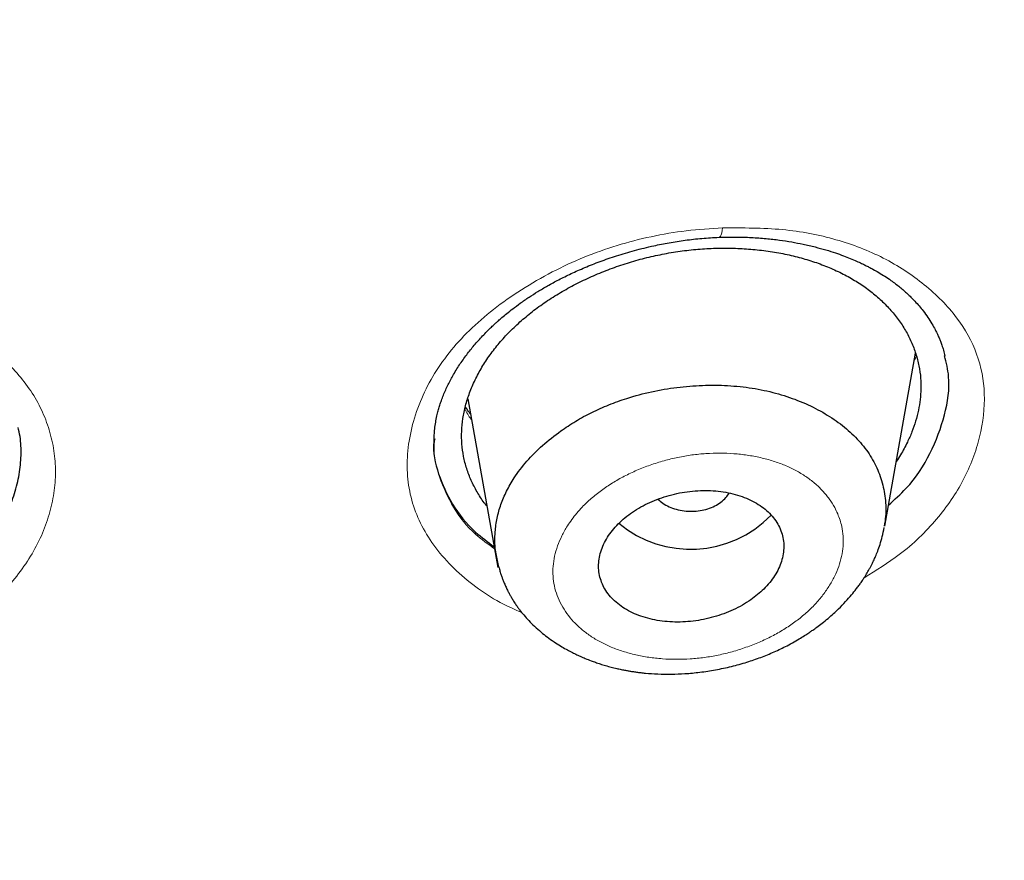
# Model space of a CAD drawing. Header units: millimetres. Extents: x 8 to 1023, y 12 to 832.
# Tile 774 of 968: x 666 to 675, y 765 to 773. Entities that reach past the tile are written whole.
import ezdxf

# ---------------------------------------------------------------- set-up
doc = ezdxf.new("R2010")
doc.units = ezdxf.units.MM

msp = doc.modelspace()

# ---------------------------------------------------------------- linework, layer by layer
at = {"color": 7, "linetype": 'Continuous', "lineweight": 30}
for p, q in [((674.1339, 767.9323), (674.4341, 769.6142)), ((674.4379, 769.6021), (674.4295, 769.5886)), ((670.0822, 769.172), (670.3747, 767.533)), ((669.7616, 768.7808), (669.7601, 768.7675))]:
    msp.add_line(p, q, dxfattribs=at)
at = {"color": 8, "linetype": 'Continuous', "lineweight": 0}
msp.add_line((674.4429, 769.5827), (674.422, 769.5467), dxfattribs=at)
at = {"color": 8, "linetype": 'Continuous', "lineweight": 0, "flags": 128}
msp.add_lwpolyline([(672.5589, 770.8304), (672.5547, 770.804), (672.5499, 770.7817), (672.5444, 770.7638), (672.5384, 770.7506), (672.5319, 770.7424), (672.5251, 770.7392), (672.5246, 770.7392)], dxfattribs=at)
at = {"color": 7, "linetype": 'Continuous', "lineweight": 30}
msp.add_arc((672.248, 768.8048), 1.0949, 230.38933, 315.69476, dxfattribs=at)
for points, knots in [([(638.967, 820.409), (639.8247, 820.4012), (641.5402, 820.3856), (644.1084, 820.2599), (646.6668, 820.0603), (649.2108, 819.78), (651.7358, 819.4216), (654.237, 818.9853), (656.8472, 818.4433), (659.5552, 817.7808), (662.3461, 816.9821), (665.0768, 816.0819), (667.7409, 815.0835), (670.3318, 813.9898), (672.7239, 812.8604), (674.9244, 811.7126), (676.9423, 810.5616), (678.8893, 809.3489), (680.7616, 808.0765), (682.5549, 806.7462), (684.2661, 805.3611), (685.8927, 803.924), (687.4318, 802.4377), (688.8809, 800.9052), (690.2373, 799.3293), (691.4985, 797.7128), (692.6617, 796.0585), (693.7243, 794.3695), (694.7367, 792.5529), (695.6762, 790.6065), (696.5184, 788.5296), (697.2148, 786.4249), (697.7642, 784.2977), (698.1649, 782.1534), (698.4035, 780.0999), (698.5028, 778.1438), (698.4845, 776.2893), (698.3541, 774.4372), (698.1125, 772.5909), (697.7609, 770.7538), (697.2999, 768.9292), (696.7308, 767.1206), (696.0542, 765.3313), (695.2712, 763.5647), (694.3828, 761.8242), (693.3898, 760.1134), (692.2942, 758.4354), (691.0988, 756.7932), (689.7346, 755.1005), (688.1849, 753.3686), (686.4332, 751.6113), (684.5619, 749.919), (682.5727, 748.2985), (680.4789, 746.7468), (678.9941, 745.7797), (678.2516, 745.2961)], [0, 0, 0, 0, 0.017859, 0.035717, 0.053574, 0.07143, 0.089287, 0.107143, 0.125, 0.145832, 0.166666, 0.1875, 0.208333, 0.229166, 0.249999, 0.267856, 0.285713, 0.303571, 0.321429, 0.339287, 0.357144, 0.375001, 0.392858, 0.410715, 0.428572, 0.446429, 0.464286, 0.482143, 0.500002, 0.520835, 0.541668, 0.562501, 0.583334, 0.604167, 0.624999, 0.642856, 0.660713, 0.678571, 0.696428, 0.714286, 0.732144, 0.750003, 0.76786, 0.785718, 0.803575, 0.821433, 0.839289, 0.857146, 0.875003, 0.895835, 0.916668, 0.9375, 0.958333, 0.979167, 1, 1, 1, 1]), ([(638.9669, 735.1093), (639.5741, 735.1132), (640.7872, 735.1212), (642.6033, 735.1855), (644.4132, 735.2881), (646.2167, 735.4326), (648.0136, 735.618), (649.8008, 735.8441), (651.5251, 736.1027), (653.1843, 736.3893), (654.7797, 736.7), (656.3607, 737.0433), (657.9272, 737.4192), (659.4791, 737.8275), (661.0664, 738.2825), (662.6833, 738.7869), (664.3237, 739.3436), (665.9352, 739.936), (667.5176, 740.5639), (669.071, 741.2272), (670.5972, 741.9265), (672.0528, 742.6406), (673.438, 743.3652), (674.7518, 744.0952), (676.0342, 744.8514), (677.2852, 745.6336), (678.5049, 746.4417), (679.7272, 747.2994), (680.9466, 748.2081), (682.1572, 749.1691), (683.3247, 750.1568), (684.4491, 751.1711), (685.5307, 752.2119), (686.5711, 753.281), (687.5404, 754.3457), (688.4398, 755.401), (689.2691, 756.4403), (690.0543, 757.4936), (690.7955, 758.561), (691.4929, 759.6424), (692.1651, 760.7694), (692.8074, 761.9423), (693.4141, 763.1614), (693.9672, 764.3936), (694.4669, 765.6393), (694.9133, 766.8984), (695.3067, 768.1722), (695.6369, 769.422), (695.9074, 770.6432), (696.122, 771.8304), (696.2885, 773.0191), (696.4071, 774.2093), (696.4775, 775.4011), (696.5007, 776.6284), (696.4716, 777.8901), (696.3847, 779.1849), (696.241, 780.4781), (696.0404, 781.77), (695.7828, 783.0608), (695.4687, 784.3489), (695.1098, 785.5949), (694.7123, 786.795), (694.2818, 787.9477), (693.8065, 789.0885), (693.2862, 790.2175), (692.721, 791.3347), (692.12, 792.4232), (691.486, 793.4831), (690.8218, 794.5142), (690.1176, 795.5324), (689.3734, 796.5377), (688.5892, 797.5301), (687.7648, 798.5097), (686.9035, 799.4729), (685.9943, 800.4319), (685.0379, 801.3832), (684.0312, 802.3266), (682.9885, 803.2477), (681.9097, 804.1464), (680.7947, 805.0227), (679.6619, 805.8628), (678.5139, 806.6673), (677.353, 807.4369), (676.1613, 808.184), (674.9387, 808.9086), (673.6852, 809.6107), (672.4006, 810.2901), (671.0911, 810.9437), (669.7405, 811.5799), (668.3513, 812.1954), (666.9196, 812.7898), (665.4662, 813.3538), (663.991, 813.8872), (662.4941, 814.3899), (661.0007, 814.8538), (659.5133, 815.2803), (658.034, 815.6707), (656.5384, 816.0319), (655.0267, 816.3638), (653.4988, 816.6662), (651.9548, 816.9393), (650.3993, 817.1822), (648.8124, 817.398), (647.1984, 817.5843), (645.5571, 817.7391), (643.9131, 817.8598), (642.2666, 817.9454), (640.6176, 817.999), (639.5173, 818.0057), (638.967, 818.009)], [0, 0, 0, 0, 0.010081, 0.020137, 0.030179, 0.040216, 0.050257, 0.060311, 0.070335, 0.079491, 0.088633, 0.097767, 0.1069, 0.116039, 0.125192, 0.135253, 0.145282, 0.155288, 0.16528, 0.175267, 0.185259, 0.195301, 0.204496, 0.213673, 0.222839, 0.232002, 0.241168, 0.250345, 0.260322, 0.270285, 0.280246, 0.290212, 0.300194, 0.310203, 0.320293, 0.329526, 0.338727, 0.347904, 0.357065, 0.366218, 0.375372, 0.385323, 0.395264, 0.405207, 0.415162, 0.425139, 0.435149, 0.445226, 0.454443, 0.463632, 0.472801, 0.481959, 0.491116, 0.500279, 0.510233, 0.520184, 0.530144, 0.540125, 0.550137, 0.560192, 0.570258, 0.579448, 0.588609, 0.59775, 0.60688, 0.616007, 0.625139, 0.633867, 0.642594, 0.651329, 0.660077, 0.668845, 0.677642, 0.686473, 0.695244, 0.704395, 0.713529, 0.722653, 0.731774, 0.740899, 0.750037, 0.758756, 0.767483, 0.776222, 0.78498, 0.793764, 0.802579, 0.811433, 0.820208, 0.829363, 0.838502, 0.847632, 0.856762, 0.865897, 0.875044, 0.883755, 0.89247, 0.901196, 0.909939, 0.918704, 0.927499, 0.936329, 0.945126, 0.954305, 0.963462, 0.972602, 0.981734, 0.990864, 1, 1, 1, 1]), ([(696.002, 776.4662), (695.9947, 775.965), (695.98, 774.9631), (695.861, 773.4625), (695.6708, 771.9655), (695.4025, 770.472), (695.0581, 768.9822), (694.6463, 767.5288), (694.1731, 766.1154), (693.6441, 764.7452), (693.0498, 763.3902), (692.3902, 762.0503), (691.6534, 760.7038), (690.8365, 759.3537), (689.9364, 758.0034), (688.9673, 756.6765), (687.929, 755.3728), (686.8217, 754.0933), (685.6712, 752.8652), (684.4846, 751.6905), (683.2684, 750.5701), (681.9992, 749.481), (680.6769, 748.4233), (679.2806, 747.3817), (677.8086, 746.3592), (676.2591, 745.3595), (674.6548, 744.3986), (672.9958, 743.4768), (671.2864, 742.597), (669.5682, 741.7786), (667.8504, 741.0217), (666.1375, 740.3241), (664.394, 739.6702), (662.6198, 739.0602), (660.7838, 738.4845), (658.8853, 737.9465), (656.9241, 737.4497), (654.9336, 737.004), (652.9137, 736.6095), (650.8678, 736.2673), (648.8439, 735.9841), (646.8512, 735.7574), (644.8954, 735.5844), (642.9365, 735.4606), (640.9747, 735.3858), (638.9675, 735.3597), (636.9174, 735.3857), (634.8275, 735.4677), (632.743, 735.6052), (630.6644, 735.7981), (628.5941, 736.0462), (626.5779, 736.3425), (624.6214, 736.6824), (622.7274, 737.0617), (620.857, 737.4869), (619.0102, 737.9577), (617.1441, 738.4863), (615.2636, 739.0754), (613.3744, 739.728), (611.5217, 740.4297), (609.7057, 741.1802), (607.9259, 741.9795), (606.2194, 742.8094), (604.5887, 743.6645), (603.0365, 744.5392), (601.5312, 745.4497), (600.0726, 746.3957), (598.6295, 747.3989), (597.2073, 748.4603), (595.8124, 749.5811), (594.4768, 750.7371), (593.2005, 751.9281), (591.9821, 753.1553), (590.8457, 754.3924), (589.7912, 755.6339), (588.8189, 756.8731), (587.909, 758.1332), (587.0612, 759.4142), (586.2599, 760.7421), (585.5103, 762.1155), (584.8181, 763.5329), (584.1993, 764.9653), (583.6538, 766.4127), (583.1805, 767.8781), (582.7877, 769.3322), (582.4726, 770.7709), (582.2317, 772.1876), (582.061, 773.6092), (581.9542, 775.0357), (581.941, 775.9887), (581.9344, 776.4658)], [0, 0, 0, 0, 0.011647, 0.023279, 0.034914, 0.046569, 0.058262, 0.069997, 0.081033, 0.092045, 0.103046, 0.114051, 0.125075, 0.136674, 0.148268, 0.159874, 0.171507, 0.183184, 0.194903, 0.205931, 0.216944, 0.227954, 0.238974, 0.250018, 0.2616, 0.2732, 0.284834, 0.296518, 0.308264, 0.319998, 0.330999, 0.341975, 0.352941, 0.363907, 0.374886, 0.386463, 0.398058, 0.409684, 0.421356, 0.433089, 0.444843, 0.455871, 0.466863, 0.477832, 0.488791, 0.499751, 0.51144, 0.523115, 0.53479, 0.54648, 0.558201, 0.569925, 0.580927, 0.591892, 0.602833, 0.61376, 0.624687, 0.6364, 0.648087, 0.659761, 0.671439, 0.683135, 0.694871, 0.705904, 0.716895, 0.727858, 0.738804, 0.749746, 0.761426, 0.773081, 0.784724, 0.796373, 0.808043, 0.819784, 0.830839, 0.841857, 0.852852, 0.863839, 0.87483, 0.886496, 0.898127, 0.909738, 0.921348, 0.932974, 0.944696, 0.955762, 0.96681, 0.977856, 0.988914, 1, 1, 1, 1]), ([(582.4446, 775.8051), (582.445, 775.7911), (582.4458, 775.7597), (582.4473, 775.709), (582.4492, 775.6493), (582.4515, 775.5807), (582.4542, 775.5046), (582.4574, 775.4212), (582.461, 775.3307), (582.4653, 775.232), (582.4703, 775.1261), (582.4812, 774.9074), (582.4997, 774.5974), (582.5289, 774.2013), (582.5599, 773.8431), (582.5931, 773.5063), (582.6277, 773.1898), (582.6654, 772.8762), (582.7114, 772.5254), (582.7679, 772.1322), (582.8372, 771.6951), (582.9039, 771.3114), (582.9649, 770.9836), (583.0169, 770.7179), (583.0699, 770.4587), (583.122, 770.2148), (583.1725, 769.9868), (583.2213, 769.7741), (583.2599, 769.6108), (583.2883, 769.4935), (583.3062, 769.4202), (583.3228, 769.3526), (583.3375, 769.2938), (583.3495, 769.2456), (583.3588, 769.2091), (583.3656, 769.1821), (583.3715, 769.1587), (583.3785, 769.1315), (583.3875, 769.0963), (583.3983, 769.0544), (583.4104, 769.0074), (583.4279, 768.9406), (583.4513, 768.8515), (583.4818, 768.7374), (583.5157, 768.6128), (583.5529, 768.4778), (583.5937, 768.3328), (583.6383, 768.1769), (583.6859, 768.0141), (583.735, 767.8493), (583.7844, 767.687), (583.8467, 767.4858), (583.9222, 767.2484), (584.011, 766.9775), (584.0978, 766.7204), (584.1822, 766.4768), (584.2647, 766.2447), (584.3469, 766.0189), (584.4296, 765.7964), (584.513, 765.5773), (584.5968, 765.3616), (584.681, 765.1493), (584.7665, 764.9381), (584.8547, 764.7244), (584.9473, 764.5043), (585.0461, 764.2746), (585.1511, 764.0351), (585.2483, 763.8185), (585.3359, 763.6266), (585.4124, 763.4613), (585.4917, 763.2924), (585.5725, 763.123), (585.654, 762.9542), (585.7342, 762.7906), (585.8121, 762.6339), (585.8858, 762.4873), (585.9552, 762.351), (586.0201, 762.2247), (586.0763, 762.1163), (586.1232, 762.0267), (586.16, 761.957), (586.191, 761.8984), (586.2202, 761.8434), (586.2521, 761.7838), (586.2924, 761.7085), (586.3416, 761.6175), (586.3994, 761.5113), (586.4631, 761.3952), (586.533, 761.2692), (586.6085, 761.1343), (586.6899, 760.9906), (586.777, 760.8384), (586.8707, 760.6768), (587.0082, 760.4423), (587.1881, 760.1419), (587.4089, 759.7828), (587.6286, 759.4347), (587.8207, 759.1376), (587.9845, 758.8892), (588.1195, 758.6873), (588.2524, 758.4914), (588.3815, 758.3034), (588.5056, 758.1251), (588.6243, 757.9565), (588.7374, 757.7976), (588.8448, 757.6484), (588.9462, 757.5088), (589.0422, 757.3779), (589.1366, 757.2502), (589.2335, 757.1202), (589.3366, 756.9832), (589.4522, 756.8309), (589.5813, 756.6626), (589.7249, 756.4777), (589.8777, 756.2834), (590.0397, 756.08), (590.2656, 755.8001), (590.5571, 755.4464), (590.8346, 755.1188), (591.0355, 754.8857), (591.1559, 754.7474), (591.2775, 754.6088), (591.4003, 754.4702), (591.5243, 754.3313), (591.6486, 754.1934), (591.7649, 754.0655), (591.8701, 753.9508), (591.9618, 753.8514), (592.0452, 753.7615), (592.1122, 753.6897), (592.1645, 753.6339), (592.2036, 753.5923), (592.2394, 753.5543), (592.2717, 753.52), (592.2997, 753.4905), (592.3218, 753.4672), (592.3394, 753.4485), (592.3567, 753.4303), (592.3781, 753.4078), (592.4054, 753.3792), (592.4402, 753.3427), (592.4829, 753.298), (592.5343, 753.2445), (592.5923, 753.1843), (592.6549, 753.1195), (592.7198, 753.0527), (592.7854, 752.9854), (592.8517, 752.9177), (592.9772, 752.7901), (593.1648, 752.6012), (593.4183, 752.35), (593.6808, 752.094), (593.9679, 751.8186), (594.277, 751.5274), (594.6055, 751.2241), (594.9341, 750.9263), (595.2628, 750.6342), (595.5912, 750.3478), (595.8811, 750.0995), (596.1289, 749.8905), (596.3313, 749.7217), (596.5238, 749.5629), (596.7062, 749.4139), (596.8673, 749.2836), (597.0081, 749.1707), (597.13, 749.0735), (597.2501, 748.9784), (597.3741, 748.8808), (597.5077, 748.7764), (597.6523, 748.6642), (597.808, 748.5443), (597.9749, 748.4169), (598.1532, 748.2819), (598.3418, 748.1405), (598.5384, 747.9946), (598.7388, 747.8473), (598.94, 747.7009), (599.2201, 747.4992), (599.5785, 747.2453), (600.0151, 746.9428), (600.4478, 746.6494), (600.8786, 746.3633), (601.3096, 746.083), (601.7418, 745.8076), (602.1632, 745.5445), (602.5746, 745.2926), (602.9799, 745.0491), (603.3952, 744.8041), (603.8235, 744.5564), (604.2651, 744.306), (604.6297, 744.1035), (604.9104, 743.9498), (605.0993, 743.8473), (605.2804, 743.7499), (605.4519, 743.6584), (605.6137, 743.5727), (605.7658, 743.4928), (605.9081, 743.4185), (606.0182, 743.3614), (606.0971, 743.3206), (606.1456, 743.2956), (606.1866, 743.2745), (606.2193, 743.2577), (606.2451, 743.2445), (606.2688, 743.2323), (606.2958, 743.2185), (606.3341, 743.199), (606.3852, 743.1729), (606.4499, 743.14), (606.5225, 743.1032), (606.6, 743.064), (606.7168, 743.0052), (606.8764, 742.9254), (607.0831, 742.823), (607.3039, 742.7146), (607.5389, 742.6005), (607.7865, 742.4816), (608.0422, 742.3602), (608.3002, 742.2392), (608.5563, 742.1205), (608.8624, 741.9803), (609.2166, 741.8205), (609.6173, 741.643), (610.0083, 741.473), (610.3901, 741.3099), (610.7661, 741.1522), (611.1402, 740.998), (611.6197, 740.8038), (612.2069, 740.572), (612.9043, 740.3058), (613.6236, 740.0406), (614.365, 739.7769), (615.1288, 739.5155), (615.8982, 739.2623), (616.6731, 739.0173), (617.4941, 738.7683), (618.3622, 738.517), (619.2779, 738.2653), (620.1995, 738.0252), (621.1268, 737.7966), (622.0594, 737.5796), (622.9971, 737.3742), (623.9132, 737.1859), (624.807, 737.0135), (625.6779, 736.8562), (626.5516, 736.7089), (627.4278, 736.5718), (628.3063, 736.4448), (629.1873, 736.3278), (630.0707, 736.2208), (630.9566, 736.1239), (631.8446, 736.037), (632.7345, 735.9603), (633.6259, 735.8939), (634.5018, 735.8388), (635.362, 735.7943), (636.2063, 735.7599), (637.0519, 735.7346), (637.899, 735.7185), (638.7918, 735.7112), (639.7291, 735.7144), (640.7097, 735.7301), (641.6884, 735.7581), (642.6654, 735.7983), (643.6407, 735.8507), (644.6145, 735.9153), (645.5595, 735.99), (646.4756, 736.0736), (647.3628, 736.1648), (648.2477, 736.2662), (649.13, 736.3775), (650.0098, 736.4988), (650.8873, 736.6302), (651.7624, 736.7717), (652.6349, 736.9234), (653.5043, 737.085), (654.3703, 737.2566), (655.2325, 737.4379), (656.0744, 737.6255), (656.8959, 737.8185), (657.6972, 738.0163), (658.4943, 738.2228), (659.2869, 738.4379), (660.1162, 738.6733), (660.9807, 738.9307), (661.8791, 739.2114), (662.7702, 739.5032), (663.6538, 739.806), (664.5299, 740.1199), (665.3982, 740.4447), (666.12, 740.7262), (666.7003, 740.9598), (667.1432, 741.1419), (667.5878, 741.3285), (668.0339, 741.5197), (668.4822, 741.7159), (668.9169, 741.9101), (669.34, 742.1029), (669.753, 742.2947), (670.072, 742.4457), (670.2956, 742.5528), (670.4216, 742.6135), (670.5482, 742.6749), (670.6755, 742.737), (670.8035, 742.7998), (670.931, 742.8627), (671.0548, 742.9242), (671.1782, 742.9858), (671.2972, 743.0456), (671.4102, 743.1026), (671.5088, 743.1526), (671.593, 743.1955), (671.6627, 743.2312), (671.716, 743.2585), (671.7578, 743.2799), (671.7942, 743.2987), (671.8353, 743.3199), (671.8837, 743.3449), (671.9413, 743.3747), (672.0137, 743.4123), (672.102, 743.4583), (672.2072, 743.5134), (672.3217, 743.5737), (672.4415, 743.6371), (672.6026, 743.7228), (672.8051, 743.8314), (673.0792, 743.9801), (673.3871, 744.1494), (673.7294, 744.3404), (674.0753, 744.5366), (674.4201, 744.7353), (674.7593, 744.934), (675.1122, 745.1438), (675.4776, 745.3647), (675.8541, 745.5964), (676.2208, 745.826), (676.5831, 746.0568), (676.9441, 746.2907), (677.3081, 746.5308), (677.6751, 746.7771), (678.0469, 747.0312), (678.3605, 747.2495), (678.6122, 747.4273), (678.7975, 747.5596), (678.9733, 747.6861), (679.139, 747.8064), (679.2948, 747.9204), (679.4407, 748.0281), (679.577, 748.1293), (679.6998, 748.2212), (679.8108, 748.3047), (679.9155, 748.3839), (680.023, 748.4656), (680.1372, 748.553), (680.2583, 748.6462), (680.3863, 748.7453), (680.5292, 748.8567), (680.6876, 748.9813), (680.8623, 749.1198), (681.0451, 749.2662), (681.2323, 749.4177), (681.4202, 749.5712), (681.6879, 749.7922), (682.0304, 750.0797), (682.4098, 750.4057), (682.7452, 750.6999), (683.0414, 750.964), (683.3359, 751.2312), (683.633, 751.5055), (683.9348, 751.7892), (684.1756, 752.0197), (684.355, 752.1937), (684.4723, 752.3082), (684.5901, 752.4242), (684.7085, 752.5415), (684.8254, 752.6583), (684.938, 752.7716), (685.0465, 752.8815), (685.1492, 752.9863), (685.2457, 753.0854), (685.3324, 753.1749), (685.4094, 753.2549), (685.4704, 753.3186), (685.5171, 753.3674), (685.5509, 753.4029), (685.5797, 753.4332), (685.6062, 753.4611), (685.6342, 753.4907), (685.6678, 753.5263), (685.7079, 753.5688), (685.7547, 753.6185), (685.8229, 753.6913), (685.9115, 753.7862), (686.0191, 753.9025), (686.13, 754.0232), (686.2614, 754.1673), (686.4141, 754.3365), (686.5889, 754.5324), (686.7695, 754.7377), (686.954, 754.95), (687.2318, 755.2743), (687.5949, 755.7086), (687.9351, 756.1301), (688.1692, 756.427), (688.3029, 756.5985), (688.4352, 756.77), (688.5645, 756.9397), (688.6915, 757.1081), (688.814, 757.2724), (688.9312, 757.4313), (689.0407, 757.5814), (689.1428, 757.7225), (689.2375, 757.8547), (689.3193, 757.97), (689.3899, 758.0701), (689.4527, 758.1598), (689.5172, 758.2523), (689.5856, 758.3512), (689.6583, 758.4571), (689.7409, 758.5781), (689.8336, 758.7153), (689.9371, 758.8699), (690.046, 759.0347), (690.1604, 759.2096), (690.3181, 759.4539), (690.5145, 759.7645), (690.7668, 760.1741), (691.0327, 760.6197), (691.2387, 760.9777), (691.3698, 761.2107), (691.4296, 761.318), (691.4867, 761.421), (691.5389, 761.5161), (691.5847, 761.6002), (691.6242, 761.6731), (691.6555, 761.7313), (691.6797, 761.7764), (691.6976, 761.8097), (691.7117, 761.8361), (691.7222, 761.8559), (691.7312, 761.8729), (691.7415, 761.8921), (691.7553, 761.9182), (691.7724, 761.9505), (691.7915, 761.9867), (691.8208, 762.0424), (691.8614, 762.1198), (691.9142, 762.2215), (691.9714, 762.3325), (692.0505, 762.4875), (692.151, 762.6874), (692.2721, 762.9329), (692.3964, 763.1901), (692.5235, 763.4592), (692.6374, 763.706), (692.738, 763.9283), (692.8242, 764.1223), (692.9085, 764.3151), (692.9887, 764.5016), (693.0633, 764.6782), (693.134, 764.8481), (693.2007, 765.0109), (693.2633, 765.166), (693.3204, 765.3094), (693.3689, 765.4328), (693.4097, 765.5379), (693.4452, 765.6301), (693.481, 765.7239), (693.5216, 765.8312), (693.5676, 765.9544), (693.6192, 766.0944), (693.674, 766.2453), (693.7318, 766.407), (693.7925, 766.5796), (693.8525, 766.7536), (693.9115, 766.928), (693.9682, 767.099), (694.0244, 767.2713), (694.0786, 767.4411), (694.1306, 767.6073), (694.1806, 767.7698), (694.2411, 767.9707), (694.3105, 768.2072), (694.3868, 768.4763), (694.4425, 768.6798), (694.4799, 768.8195), (694.5004, 768.8967), (694.5186, 768.9661), (694.5344, 769.0268), (694.5479, 769.079), (694.559, 769.1224), (694.568, 769.1575), (694.5762, 769.1901), (694.5852, 769.2254), (694.5963, 769.2695), (694.6096, 769.3228), (694.6253, 769.3861), (694.6433, 769.4595), (694.6635, 769.543), (694.686, 769.6366), (694.7104, 769.7404), (694.7369, 769.8541), (694.7736, 770.0152), (694.8188, 770.2193), (694.8764, 770.4898), (694.9362, 770.7841), (694.9971, 771.1012), (695.0534, 771.4122), (695.1053, 771.7172), (695.1536, 772.019), (695.204, 772.3563), (695.2558, 772.7345), (695.3075, 773.1562), (695.354, 773.5879), (695.3951, 774.0283), (695.429, 774.4722), (695.4507, 774.7964), (695.4589, 774.9718), (695.4602, 774.9983)], [0, 0, 0, 0, 0.000308, 0.00069, 0.001145, 0.001674, 0.002276, 0.00292, 0.003632, 0.004411, 0.005257, 0.006152, 0.009626, 0.012651, 0.015604, 0.018178, 0.020695, 0.02317, 0.025678, 0.029092, 0.032585, 0.036159, 0.038302, 0.040463, 0.042551, 0.044541, 0.046341, 0.048052, 0.049674, 0.050287, 0.050886, 0.051446, 0.051921, 0.05231, 0.052613, 0.052804, 0.052961, 0.053179, 0.053464, 0.053812, 0.054194, 0.054604, 0.05543, 0.056351, 0.057369, 0.058452, 0.059626, 0.060891, 0.062239, 0.063584, 0.064902, 0.066193, 0.068489, 0.070695, 0.07281, 0.074779, 0.076663, 0.078501, 0.080325, 0.082135, 0.0839, 0.08565, 0.087387, 0.08913, 0.090952, 0.092859, 0.09485, 0.096926, 0.098274, 0.099656, 0.101071, 0.102516, 0.103918, 0.105323, 0.106643, 0.107879, 0.109031, 0.110099, 0.111082, 0.111784, 0.112377, 0.112857, 0.113276, 0.11378, 0.114377, 0.115197, 0.116102, 0.117093, 0.118169, 0.119332, 0.120556, 0.121864, 0.123254, 0.124726, 0.127926, 0.131043, 0.134078, 0.13703, 0.138843, 0.140623, 0.142364, 0.14403, 0.145612, 0.147112, 0.148529, 0.149862, 0.151113, 0.15228, 0.153387, 0.154557, 0.155794, 0.157098, 0.15869, 0.160373, 0.162145, 0.164008, 0.165957, 0.169858, 0.173805, 0.175097, 0.176394, 0.177695, 0.179001, 0.180312, 0.181628, 0.182918, 0.183956, 0.184904, 0.185762, 0.186531, 0.186966, 0.187365, 0.18773, 0.18806, 0.188352, 0.188581, 0.188733, 0.18889, 0.189107, 0.189383, 0.189718, 0.190161, 0.190677, 0.191267, 0.191909, 0.192557, 0.193211, 0.193869, 0.194531, 0.196938, 0.199405, 0.201934, 0.204523, 0.207615, 0.210672, 0.213694, 0.216683, 0.219637, 0.222551, 0.224419, 0.226191, 0.227867, 0.229446, 0.23093, 0.232027, 0.233066, 0.234053, 0.235094, 0.236222, 0.237439, 0.238744, 0.240137, 0.241618, 0.243188, 0.244814, 0.246468, 0.248106, 0.249729, 0.253273, 0.256743, 0.260138, 0.263484, 0.26681, 0.270115, 0.2734, 0.276392, 0.279395, 0.28247, 0.285617, 0.288837, 0.292128, 0.293531, 0.294898, 0.296193, 0.297416, 0.298566, 0.299645, 0.300653, 0.301588, 0.301976, 0.302323, 0.302612, 0.302842, 0.303015, 0.303155, 0.303344, 0.303584, 0.303961, 0.304422, 0.304945, 0.305488, 0.306049, 0.307393, 0.30883, 0.310362, 0.311986, 0.313704, 0.315477, 0.317252, 0.318998, 0.320714, 0.323489, 0.326185, 0.328803, 0.331343, 0.333818, 0.336286, 0.338754, 0.343278, 0.347803, 0.352328, 0.357176, 0.362024, 0.366874, 0.371725, 0.376579, 0.382198, 0.387818, 0.393438, 0.399057, 0.404677, 0.410297, 0.415916, 0.421067, 0.426217, 0.431363, 0.436505, 0.441643, 0.44678, 0.451918, 0.457057, 0.462198, 0.467338, 0.472478, 0.477619, 0.482467, 0.487317, 0.49217, 0.49703, 0.501898, 0.507534, 0.513158, 0.518775, 0.524387, 0.529996, 0.535605, 0.541214, 0.546354, 0.551494, 0.556634, 0.561772, 0.566907, 0.572047, 0.577191, 0.582339, 0.587488, 0.592639, 0.59779, 0.602941, 0.607798, 0.612655, 0.617512, 0.622369, 0.627226, 0.632845, 0.638459, 0.64407, 0.64968, 0.65529, 0.660898, 0.666508, 0.669406, 0.67233, 0.675279, 0.678255, 0.681257, 0.684301, 0.68705, 0.689866, 0.69275, 0.693613, 0.694482, 0.695357, 0.696238, 0.697125, 0.698018, 0.698897, 0.699709, 0.7006, 0.701391, 0.702082, 0.702673, 0.703163, 0.703553, 0.703797, 0.704045, 0.704323, 0.704664, 0.705071, 0.705543, 0.706196, 0.706944, 0.707779, 0.708635, 0.709499, 0.711221, 0.712975, 0.715398, 0.717879, 0.720418, 0.722964, 0.725469, 0.727931, 0.730829, 0.733666, 0.736441, 0.73918, 0.741976, 0.744786, 0.747659, 0.750595, 0.753592, 0.755153, 0.756652, 0.758075, 0.759422, 0.760694, 0.76189, 0.763011, 0.764057, 0.764932, 0.765771, 0.766663, 0.767617, 0.768632, 0.769708, 0.770846, 0.77225, 0.773737, 0.775308, 0.776945, 0.778574, 0.780189, 0.783939, 0.787607, 0.790333, 0.793014, 0.795703, 0.798467, 0.801307, 0.804223, 0.805343, 0.806474, 0.807615, 0.808768, 0.809931, 0.811049, 0.812089, 0.813144, 0.814106, 0.814973, 0.815747, 0.816426, 0.816815, 0.81716, 0.817451, 0.81769, 0.817966, 0.818306, 0.818714, 0.819191, 0.819737, 0.820807, 0.821917, 0.823067, 0.824256, 0.826025, 0.827874, 0.829805, 0.831814, 0.833841, 0.838883, 0.843888, 0.845453, 0.847015, 0.848572, 0.850125, 0.851625, 0.853136, 0.854564, 0.85591, 0.857172, 0.858352, 0.85945, 0.860254, 0.861023, 0.86184, 0.862717, 0.863654, 0.86465, 0.865925, 0.867287, 0.868734, 0.870268, 0.871888, 0.875148, 0.878391, 0.882556, 0.886693, 0.887618, 0.888542, 0.889446, 0.89026, 0.890977, 0.891598, 0.892122, 0.892465, 0.892749, 0.892973, 0.893137, 0.893255, 0.893404, 0.893628, 0.893917, 0.894227, 0.894552, 0.895334, 0.896195, 0.897134, 0.898152, 0.900125, 0.902192, 0.904352, 0.906606, 0.908953, 0.91054, 0.912168, 0.913799, 0.915348, 0.916812, 0.91819, 0.919568, 0.920848, 0.92203, 0.923114, 0.923897, 0.924625, 0.925385, 0.926208, 0.927268, 0.928417, 0.929652, 0.930976, 0.932387, 0.933885, 0.93524, 0.936655, 0.938067, 0.939448, 0.940799, 0.942118, 0.943407, 0.945689, 0.947868, 0.949944, 0.950626, 0.951255, 0.951815, 0.952306, 0.952726, 0.953077, 0.953358, 0.953576, 0.953864, 0.954213, 0.954643, 0.955153, 0.955745, 0.956418, 0.957172, 0.958007, 0.958924, 0.959918, 0.961895, 0.963844, 0.966437, 0.968978, 0.971468, 0.973907, 0.976298, 0.978703, 0.981989, 0.985351, 0.988789, 0.992305, 0.995867, 0.999377, 1, 1, 1, 1]), ([(669.7555, 768.7589), (669.7557, 768.7749), (669.7559, 768.8076), (669.7596, 768.8638), (669.7673, 768.9256), (669.7786, 768.9872), (669.7913, 769.0411), (669.8044, 769.0882), (669.8187, 769.1332), (669.8357, 769.1808), (669.8559, 769.2314), (669.8861, 769.2989), (669.9298, 769.3845), (669.9909, 769.486), (670.0601, 769.5854), (670.1349, 769.6801), (670.2014, 769.7553), (670.2561, 769.8124), (670.2938, 769.8499), (670.3262, 769.8808), (670.3542, 769.9066), (670.3828, 769.9323), (670.418, 769.9629), (670.4644, 770.0016), (670.5231, 770.0481), (670.5952, 770.1017), (670.676, 770.1574), (670.7649, 770.214), (670.8605, 770.2705), (670.9684, 770.3289), (671.089, 770.3884), (671.2227, 770.4479), (671.37, 770.5062), (671.5309, 770.5619), (671.7054, 770.6136), (671.8764, 770.6554), (672.0411, 770.6879), (672.197, 770.712), (672.3592, 770.7304), (672.4689, 770.7362), (672.5247, 770.7392)], [0, 0, 0, 0, 0.020911, 0.042828, 0.065819, 0.088261, 0.107343, 0.122964, 0.138463, 0.15602, 0.175441, 0.194777, 0.230186, 0.268338, 0.30557, 0.339854, 0.374341, 0.391384, 0.406138, 0.418395, 0.42815, 0.437083, 0.449386, 0.465261, 0.48471, 0.507736, 0.534347, 0.559272, 0.586708, 0.61667, 0.649169, 0.684215, 0.72181, 0.761949, 0.804617, 0.849789, 0.885293, 0.922172, 0.96041, 1, 1, 1, 1]), ([(672.5247, 770.7392), (672.579, 770.7405), (672.6847, 770.7432), (672.8366, 770.7384), (672.978, 770.7282), (673.1086, 770.7134), (673.2286, 770.6949), (673.3447, 770.6727), (673.4556, 770.6468), (673.56, 770.618), (673.6511, 770.5892), (673.7297, 770.5613), (673.7985, 770.5344), (673.8571, 770.5094), (673.9055, 770.4873), (673.9453, 770.4681), (673.9821, 770.4495), (674.0257, 770.4262), (674.0779, 770.3966), (674.1362, 770.3606), (674.1906, 770.3238), (674.2388, 770.2886), (674.2805, 770.2558), (674.3185, 770.2238), (674.3543, 770.1916), (674.3904, 770.1571), (674.4289, 770.1174), (674.4687, 770.0727), (674.5113, 770.0202), (674.5531, 769.9625), (674.5914, 769.9021), (674.6166, 769.8568), (674.6318, 769.827), (674.6393, 769.8119), (674.6464, 769.7969), (674.6541, 769.7801), (674.6637, 769.7581), (674.676, 769.7278), (674.6904, 769.688), (674.7059, 769.6398), (674.7147, 769.6046), (674.7194, 769.5856)], [0, 0, 0, 0, 0.049158, 0.095647, 0.139491, 0.180703, 0.219293, 0.25527, 0.295004, 0.331005, 0.363287, 0.391868, 0.416761, 0.440281, 0.459211, 0.473744, 0.488264, 0.504643, 0.528895, 0.556217, 0.583684, 0.606146, 0.627731, 0.648233, 0.66758, 0.688078, 0.711973, 0.739199, 0.766981, 0.80247, 0.836178, 0.866349, 0.874495, 0.882224, 0.889538, 0.897102, 0.907261, 0.923895, 0.944899, 0.970269, 1, 1, 1, 1]), ([(670.6032, 769.93), (670.6433, 769.9638), (670.7239, 770.0316), (670.8574, 770.1259), (670.9989, 770.214), (671.1479, 770.2948), (671.304, 770.3681), (671.4658, 770.4336), (671.632, 770.4906), (671.8007, 770.5382), (671.9718, 770.5765), (672.1449, 770.6054), (672.3186, 770.625), (672.4917, 770.6349), (672.6634, 770.635), (672.8336, 770.6255), (673.0014, 770.6063), (673.1649, 770.5781), (673.322, 770.5407), (673.4715, 770.4945), (673.6135, 770.4394), (673.7474, 770.3757), (673.8724, 770.3039), (673.9872, 770.2243), (674.0915, 770.1372), (674.1851, 770.0425), (674.2673, 769.9415), (674.3374, 769.8354), (674.3944, 769.7246), (674.4384, 769.6095), (674.4689, 769.491), (674.4843, 769.3768), (674.4872, 769.2678), (674.4798, 769.1641), (674.4626, 769.0595), (674.436, 768.9549), (674.4003, 768.851), (674.352, 768.7413), (674.3015, 768.6448), (674.2607, 768.584), (674.2465, 768.5629)], [0, 0, 0, 0, 0.027171, 0.054589, 0.082141, 0.109459, 0.136815, 0.164611, 0.192031, 0.219238, 0.246401, 0.273691, 0.301043, 0.328243, 0.355456, 0.382845, 0.410573, 0.438336, 0.465739, 0.492942, 0.520114, 0.547419, 0.574702, 0.601859, 0.629061, 0.656481, 0.684287, 0.711669, 0.738963, 0.766471, 0.793891, 0.821109, 0.843696, 0.866466, 0.889524, 0.912372, 0.935154, 0.957967, 0.985395, 1, 1, 1, 1]), ([(670.2681, 768.1303), (670.2595, 768.1407), (670.2232, 768.1842), (670.1714, 768.2668), (670.1136, 768.3774), (670.0695, 768.4926), (670.039, 768.611), (670.0229, 768.7322), (670.0208, 768.8552), (670.0326, 768.9795), (670.0583, 769.1042), (670.0981, 769.2293), (670.1516, 769.3542), (670.2178, 769.4775), (670.2962, 769.5975), (670.3866, 769.7131), (670.4879, 769.8247), (670.5647, 769.8948), (670.6032, 769.93)], [0, 0, 0, 0, 0.020302, 0.085626, 0.150861, 0.216486, 0.281681, 0.346388, 0.411709, 0.476573, 0.541402, 0.606617, 0.672633, 0.739081, 0.804623, 0.869673, 0.934657, 1, 1, 1, 1]), ([(674.1708, 768.1389), (674.2296, 768.1915), (674.401, 768.3444), (674.5912, 768.6445), (674.7271, 769.0122), (674.7778, 769.3368), (674.7326, 769.5216), (674.7165, 769.5878)], [0, 0, 0, 0, 0.124903, 0.363529, 0.613817, 0.861714, 1, 1, 1, 1]), ([(670.9851, 768.8581), (671.033, 768.8905), (671.1288, 768.9552), (671.2865, 769.0402), (671.4528, 769.1146), (671.6464, 769.1837), (671.8674, 769.2425), (672.1143, 769.2847), (672.3626, 769.3049), (672.6083, 769.3027), (672.8474, 769.2779), (673.0759, 769.2296), (673.2905, 769.1589), (673.4883, 769.068), (673.6659, 768.9589), (673.8198, 768.8335), (673.9468, 768.6936), (674.0431, 768.5404), (674.1091, 768.3765), (674.1434, 768.2048), (674.1489, 768.0557), (674.1345, 767.9647), (674.1294, 767.933)], [0, 0, 0, 0, 0.040887, 0.081719, 0.122493, 0.163205, 0.217399, 0.27153, 0.325552, 0.379399, 0.433027, 0.486616, 0.540482, 0.594523, 0.648558, 0.702395, 0.755891, 0.809254, 0.862964, 0.91694, 0.971041, 1, 1, 1, 1]), ([(670.1085, 769.0242), (670.1034, 769.0307), (670.0897, 769.0482), (670.0731, 769.0716), (670.0622, 769.0884), (670.0585, 769.0941)], [0, 0, 0, 0, 0.283564, 0.760473, 1, 1, 1, 1]), ([(665.1575, 767.4826), (665.1844, 767.5065), (665.269, 767.5818), (665.3885, 767.7185), (665.5136, 767.8903), (665.6114, 768.0685), (665.6826, 768.2513), (665.7279, 768.4364), (665.7446, 768.6212), (665.7397, 768.7742), (665.7194, 768.8635), (665.7126, 768.8933)], [0, 0, 0, 0, 0.058971, 0.186078, 0.311226, 0.43587, 0.561484, 0.687233, 0.81201, 0.93721, 1, 1, 1, 1]), ([(670.3658, 767.634), (670.3609, 767.6557), (670.343, 767.7351), (670.3451, 767.8624), (670.3645, 768.0115), (670.4014, 768.1448), (670.4567, 768.2757), (670.5386, 768.4174), (670.6534, 768.5669), (670.8042, 768.7209), (670.9248, 768.8124), (670.9851, 768.8581)], [0, 0, 0, 0, 0.05123, 0.18762, 0.289641, 0.391175, 0.492112, 0.593045, 0.728233, 0.863994, 1, 1, 1, 1]), ([(669.7539, 768.7749), (669.7531, 768.7687), (669.7384, 768.6543), (669.7898, 768.4377), (669.9238, 768.1398), (670.1133, 767.9007), (670.2769, 767.779), (670.3391, 767.7327)], [0, 0, 0, 0, 0.015321, 0.281529, 0.54922, 0.828525, 1, 1, 1, 1]), ([(672.8322, 767.2183), (672.8547, 767.2348), (672.8999, 767.2678), (672.9616, 767.3241), (673.0176, 767.3856), (673.0659, 767.4522), (673.1045, 767.5213), (673.1323, 767.592), (673.1493, 767.6634), (673.1553, 767.7348), (673.1497, 767.8052), (673.1329, 767.8737), (673.105, 767.9395), (673.0659, 768.0015), (673.0163, 768.0592), (672.9569, 768.1115), (672.8882, 768.1578), (672.8112, 768.1974), (672.7271, 768.2299), (672.6368, 768.2546), (672.5417, 768.2714), (672.4432, 768.2802), (672.3424, 768.2805), (672.2407, 768.2728), (672.1394, 768.2572), (672.04, 768.2338), (671.9434, 768.203), (671.8509, 768.1654), (671.7637, 768.1212), (671.6827, 768.0712), (671.6087, 768.016), (671.5429, 767.9562), (671.4858, 767.8925), (671.4379, 767.8257), (671.4003, 767.7565), (671.3731, 767.6858), (671.3566, 767.6143), (671.3516, 767.543), (671.3578, 767.4727), (671.3752, 767.4043), (671.4041, 767.3388), (671.4438, 767.2769), (671.4939, 767.2196), (671.5541, 767.1677), (671.6234, 767.1218), (671.7007, 767.0825), (671.7854, 767.0507), (671.876, 767.0264), (671.9713, 767.01), (672.0701, 767.002), (672.171, 767.002), (672.2728, 767.0102), (672.3741, 767.0265), (672.4737, 767.0505), (672.5707, 767.0819), (672.6636, 767.1207), (672.752, 767.1657), (672.8055, 767.2008), (672.8322, 767.2183)], [0, 0, 0, 0, 0.016024, 0.032049, 0.049619, 0.067244, 0.084813, 0.102457, 0.120157, 0.137801, 0.155623, 0.173504, 0.191327, 0.209355, 0.227442, 0.245472, 0.26364, 0.281868, 0.300037, 0.318216, 0.336454, 0.354634, 0.372692, 0.390807, 0.408866, 0.426727, 0.444644, 0.462505, 0.480179, 0.497908, 0.515581, 0.533157, 0.550787, 0.568361, 0.585969, 0.603632, 0.621239, 0.638998, 0.656815, 0.674575, 0.692541, 0.710567, 0.728534, 0.746671, 0.764866, 0.783004, 0.801195, 0.819445, 0.837637, 0.855745, 0.87391, 0.892018, 0.909993, 0.928024, 0.945998, 0.96398, 0.982019, 1, 1, 1, 1]), ([(672.1839, 768.0819), (672.21, 768.0798), (672.262, 768.0754), (672.3405, 768.083), (672.4154, 768.1004), (672.4844, 768.1281), (672.5438, 768.1654), (672.5915, 768.2082), (672.6122, 768.2405), (672.622, 768.2557)], [0, 0, 0, 0, 0.14516, 0.290376, 0.435591, 0.580751, 0.725911, 0.871127, 1, 1, 1, 1]), ([(671.9306, 768.1964), (671.9454, 768.183), (671.9764, 768.1549), (672.0376, 768.1217), (672.1074, 768.095), (672.1584, 768.0863), (672.1839, 768.0819)], [0, 0, 0, 0, 0.231556, 0.487737, 0.743918, 1, 1, 1, 1]), ([(670.362, 767.6337), (670.3663, 767.6115), (670.3742, 767.571), (670.3883, 767.518), (670.4004, 767.4779), (670.4118, 767.4442), (670.4238, 767.4119), (670.4374, 767.378), (670.4537, 767.3412), (670.471, 767.3054), (670.4875, 767.2739), (670.5042, 767.2443), (670.5231, 767.2127), (670.5443, 767.1798), (670.5655, 767.1492), (670.5922, 767.1131), (670.6278, 767.0687), (670.6756, 767.0153), (670.7314, 766.9597), (670.7912, 766.9067), (670.8551, 766.8561), (670.9177, 766.8117), (670.9791, 766.7724), (671.0351, 766.7398), (671.085, 766.713), (671.1309, 766.6903), (671.1764, 766.6691), (671.2261, 766.6478), (671.2757, 766.6282), (671.3243, 766.6106), (671.3709, 766.595), (671.422, 766.5794), (671.4754, 766.5646), (671.5264, 766.5521), (671.5729, 766.5418), (671.6122, 766.5341), (671.6484, 766.5276), (671.6835, 766.5219), (671.7221, 766.5163), (671.7645, 766.5109), (671.8331, 766.5038), (671.9318, 766.497), (672.0599, 766.4952), (672.1965, 766.5006), (672.3401, 766.514), (672.4913, 766.537), (672.6446, 766.5698), (672.7916, 766.6107), (672.9303, 766.6582), (673.0605, 766.7114), (673.168, 766.7632), (673.2528, 766.8091), (673.3134, 766.8447), (673.3636, 766.8761), (673.4025, 766.9019), (673.4381, 766.9264), (673.4783, 766.9552), (673.5283, 766.9931), (673.5829, 767.0374), (673.6363, 767.0841), (673.6937, 767.138), (673.7526, 767.1983), (673.8097, 767.263), (673.8519, 767.3156), (673.8822, 767.3561), (673.9055, 767.3889), (673.9305, 767.426), (673.9576, 767.4693), (673.9806, 767.5094), (673.9985, 767.5424), (674.0125, 767.5696), (674.0278, 767.6012), (674.0463, 767.6423), (674.0676, 767.6948), (674.09, 767.7592), (674.1122, 767.8358), (674.1233, 767.8912), (674.1292, 767.9208)], [0, 0, 0, 0, 0.014342, 0.026236, 0.035859, 0.043865, 0.050522, 0.058205, 0.06769, 0.07686, 0.08418, 0.090879, 0.099035, 0.108124, 0.116199, 0.123106, 0.137147, 0.152937, 0.16939, 0.187949, 0.204168, 0.221309, 0.236864, 0.250218, 0.261995, 0.272237, 0.282041, 0.293136, 0.305613, 0.31476, 0.324712, 0.335466, 0.347016, 0.35794, 0.366834, 0.375232, 0.381579, 0.388543, 0.396218, 0.404602, 0.413621, 0.436641, 0.462102, 0.487368, 0.514651, 0.54393, 0.573724, 0.603096, 0.630162, 0.656928, 0.683412, 0.698888, 0.71292, 0.724533, 0.733714, 0.740474, 0.750058, 0.762895, 0.77779, 0.79209, 0.805696, 0.825658, 0.843717, 0.85902, 0.867787, 0.875391, 0.884294, 0.895202, 0.906252, 0.912804, 0.91909, 0.926315, 0.936011, 0.948203, 0.962915, 0.980173, 1, 1, 1, 1])]:
    msp.add_open_spline(points, degree=3, knots=knots, dxfattribs=at)
at = {"color": 8, "linetype": 'Continuous', "lineweight": 0}
for points, knots in [([(582.6587, 776.3319), (582.666, 775.8342), (582.6807, 774.8393), (582.7998, 773.3489), (582.9901, 771.8618), (583.2586, 770.3778), (583.6025, 768.9005), (584.0119, 767.4639), (584.4801, 766.0718), (585.0022, 764.724), (585.588, 763.3913), (586.2377, 762.0735), (586.9636, 760.7482), (587.7693, 759.4177), (588.659, 758.0852), (589.6184, 756.7741), (590.6475, 755.4846), (591.7447, 754.2192), (592.8828, 753.0064), (594.0535, 751.8487), (595.2512, 750.7461), (596.4996, 749.6754), (597.7989, 748.6364), (599.1751, 747.61), (600.6302, 746.5995), (602.1659, 745.6088), (603.7541, 744.6577), (605.3949, 743.7466), (607.0823, 742.8789), (608.7756, 742.0734), (610.4663, 741.3295), (612.153, 740.6435), (613.8715, 739.9999), (615.6219, 739.3988), (617.4379, 738.8297), (619.3186, 738.2968), (621.2633, 737.8045), (623.2347, 737.3634), (625.2328, 736.9737), (627.2531, 736.6365), (629.2486, 736.3583), (631.212, 736.1361), (633.1403, 735.9667), (635.0738, 735.8456), (637.0122, 735.7728), (638.9932, 735.7478), (641.0136, 735.7741), (643.0697, 735.8554), (645.1203, 735.991), (647.1653, 736.1809), (649.2058, 736.4254), (651.1983, 736.7181), (653.1372, 737.055), (655.0159, 737.4315), (656.871, 737.8537), (658.7025, 738.3214), (660.546, 738.8447), (662.3971, 739.4256), (664.2507, 740.0667), (666.0688, 740.7556), (667.8513, 741.4922), (669.6018, 742.278), (671.2852, 743.0961), (672.8985, 743.9417), (674.4358, 744.8077), (675.9267, 745.7092), (677.3711, 746.6461), (678.7974, 747.6378), (680.2005, 748.6854), (681.5749, 749.7903), (682.8917, 750.9306), (684.151, 752.1063), (685.3538, 753.3181), (686.4755, 754.5392), (687.5161, 755.7638), (688.4753, 756.9854), (689.3728, 758.227), (690.209, 759.4887), (691.0009, 760.7987), (691.7432, 762.1569), (692.4294, 763.5626), (693.043, 764.9853), (693.5842, 766.4252), (694.0525, 767.8813), (694.4399, 769.3214), (694.7496, 770.7402), (694.986, 772.1337), (695.1535, 773.5304), (695.2584, 774.9302), (695.2713, 775.8648), (695.2778, 776.3324)], [0, 0, 0, 0, 0.0117137, 0.0234149, 0.0351216, 0.0468522, 0.0586247, 0.070364, 0.0813631, 0.0923367, 0.1032992, 0.1142649, 0.1252481, 0.1368316, 0.148424, 0.1600419, 0.1717018, 0.1834199, 0.1951477, 0.206154, 0.2171342, 0.2281014, 0.2390684, 0.2500482, 0.2616874, 0.2733323, 0.2849979, 0.2966994, 0.3084517, 0.3201468, 0.3311024, 0.3420458, 0.3529893, 0.3639449, 0.3749251, 0.3865672, 0.398212, 0.409874, 0.4215681, 0.4333088, 0.4450345, 0.4560332, 0.4670091, 0.4779743, 0.4889413, 0.4999221, 0.5115701, 0.5232038, 0.5348379, 0.5464871, 0.5581659, 0.5699121, 0.5809668, 0.5919838, 0.6029753, 0.6139537, 0.6249313, 0.6365724, 0.6481884, 0.6597941, 0.6714039, 0.6830322, 0.6947667, 0.7058318, 0.7168559, 0.7278515, 0.7388313, 0.7498078, 0.7614587, 0.7730925, 0.7847248, 0.7963708, 0.8080459, 0.8197857, 0.8308292, 0.8418316, 0.8528066, 0.8637681, 0.8747299, 0.8864319, 0.8981149, 0.9097963, 0.9214933, 0.9332235, 0.9449736, 0.9560095, 0.967015, 0.9780052, 0.9889952, 1, 1, 1, 1]), ([(670.6081, 767.0942), (670.536, 767.1261), (670.3734, 767.198), (670.1527, 767.3433), (669.9432, 767.5213), (669.7667, 767.7193), (669.6307, 767.9322), (669.5392, 768.1561), (669.4924, 768.3908), (669.4902, 768.636), (669.5322, 768.8887), (669.6135, 769.1415), (669.7348, 769.3867), (669.8948, 769.619), (670.0934, 769.8383), (670.3303, 770.0443), (670.6017, 770.2342), (670.8966, 770.4046), (671.2079, 770.5491), (671.5307, 770.6646), (671.8645, 770.7504), (672.2094, 770.8089), (672.4413, 770.8231), (672.5589, 770.8304)], [0, 0, 0, 0, 0.037974, 0.085636, 0.13471, 0.184375, 0.232352, 0.2794, 0.326321, 0.373925, 0.422987, 0.472607, 0.520588, 0.567696, 0.614742, 0.66254, 0.711865, 0.761413, 0.809354, 0.856417, 0.90337, 0.950984, 1, 1, 1, 1]), ([(672.5589, 770.8304), (672.7546, 770.8309), (673.1367, 770.832), (673.6688, 770.7296), (674.1384, 770.5475), (674.5332, 770.2867), (674.8465, 769.9726), (675.0476, 769.6119), (675.1224, 769.2167), (675.0722, 768.8006), (674.9198, 768.3854), (674.6532, 767.9958), (674.3212, 767.6716), (674.0516, 767.5054), (673.9346, 767.4333)], [0, 0, 0, 0, 0.087837, 0.171513, 0.254767, 0.341388, 0.42915, 0.512584, 0.595614, 0.682222, 0.769578, 0.85291, 0.936148, 1, 1, 1, 1]), ([(663.6113, 770.2302), (663.7085, 770.2276), (663.9016, 770.2223), (664.1828, 770.187), (664.4538, 770.1314), (664.7126, 770.0541), (664.9563, 769.9579), (665.1813, 769.8434), (665.3854, 769.7115), (665.5674, 769.5633), (665.7251, 769.4011), (665.8548, 769.2263), (665.9556, 769.0401), (666.0269, 768.844), (666.0691, 768.6417), (666.0807, 768.4359), (666.0612, 768.2282), (666.0113, 768.0206), (665.9321, 767.8155), (665.8228, 767.6158), (665.6842, 767.4225), (665.518, 767.2374), (665.3279, 767.0635), (665.1241, 766.9065), (664.9749, 766.8161), (664.9035, 766.7729)], [0, 0, 0, 0, 0.043948, 0.087362, 0.130734, 0.174554, 0.218481, 0.261921, 0.305342, 0.349211, 0.392994, 0.436347, 0.479773, 0.523773, 0.567761, 0.611194, 0.654555, 0.698329, 0.741881, 0.785127, 0.828581, 0.872747, 0.916746, 0.9602, 1, 1, 1, 1]), ([(670.1186, 768.9678), (670.1171, 768.9696), (670.0907, 769.0021), (670.0718, 769.0381), (670.054, 769.072)], [0, 0, 0, 0, 0.056193, 1, 1, 1, 1]), ([(669.7601, 768.7675), (669.7586, 768.7548), (669.7437, 768.6321), (669.7993, 768.408), (669.9315, 768.112), (670.1159, 767.875), (670.2791, 767.759), (670.3424, 767.7141)], [0, 0, 0, 0, 0.030662, 0.29712, 0.563484, 0.830583, 1, 1, 1, 1]), ([(671.3806, 768.2813), (671.3471, 768.2556), (671.2802, 768.2043), (671.2023, 768.1293), (671.1406, 768.0606), (671.0925, 767.9992), (671.0426, 767.9258), (670.9944, 767.84), (670.953, 767.7419), (670.9242, 767.6431), (670.9095, 767.5445), (670.9088, 767.4473), (670.9221, 767.3519), (670.9495, 767.2589), (670.9905, 767.1693), (671.0438, 767.0841), (671.1088, 767.0049), (671.1853, 766.9321), (671.2724, 766.8662), (671.3693, 766.8077), (671.4754, 766.7576), (671.5905, 766.7159), (671.7131, 766.683), (671.8412, 766.6588), (671.9728, 766.6441), (672.1074, 766.639), (672.2439, 766.6433), (672.3811, 766.6569), (672.5176, 766.6803), (672.6531, 766.7133), (672.7866, 766.7555), (672.9159, 766.806), (673.0389, 766.8642), (673.1546, 766.9297), (673.2624, 767.0021), (673.3611, 767.0806), (673.4495, 767.1647), (673.5271, 767.2541), (673.5933, 767.3479), (673.6478, 767.4444), (673.6891, 767.5422), (673.717, 767.6408), (673.7315, 767.7391), (673.7323, 767.8363), (673.7204, 767.9208), (673.7008, 767.9931), (673.6777, 768.0543), (673.6441, 768.1235), (673.5965, 768.1991), (673.5313, 768.2785), (673.4551, 768.3517), (673.368, 768.4178), (673.2712, 768.476), (673.165, 768.5262), (673.0502, 768.5678), (672.9278, 768.6006), (672.8, 768.6247), (672.6684, 768.6394), (672.5338, 768.6445), (672.3973, 768.6402), (672.2601, 768.6266), (672.1234, 768.6032), (671.9879, 768.5703), (671.8547, 768.5282), (671.7254, 768.4779), (671.6026, 768.4198), (671.4865, 768.3548), (671.416, 768.3058), (671.3806, 768.2813)], [0, 0, 0, 0, 0.015541, 0.031041, 0.041435, 0.051931, 0.062576, 0.078193, 0.093852, 0.109609, 0.125056, 0.140621, 0.15611, 0.171687, 0.187511, 0.203285, 0.218864, 0.234395, 0.250027, 0.26556, 0.28105, 0.296653, 0.312522, 0.328271, 0.343842, 0.359379, 0.375025, 0.39055, 0.40603, 0.421619, 0.437467, 0.453312, 0.46894, 0.484498, 0.500138, 0.515712, 0.531213, 0.546804, 0.562642, 0.578419, 0.593992, 0.609515, 0.625141, 0.640604, 0.656054, 0.666432, 0.676926, 0.687582, 0.703198, 0.718866, 0.734575, 0.750052, 0.765631, 0.781128, 0.796696, 0.812488, 0.828252, 0.843825, 0.859349, 0.87497, 0.890529, 0.906023, 0.921605, 0.937425, 0.953254, 0.96886, 0.984392, 1, 1, 1, 1])]:
    msp.add_open_spline(points, degree=3, knots=knots, dxfattribs=at)

doc.saveas('drawing.dxf')
